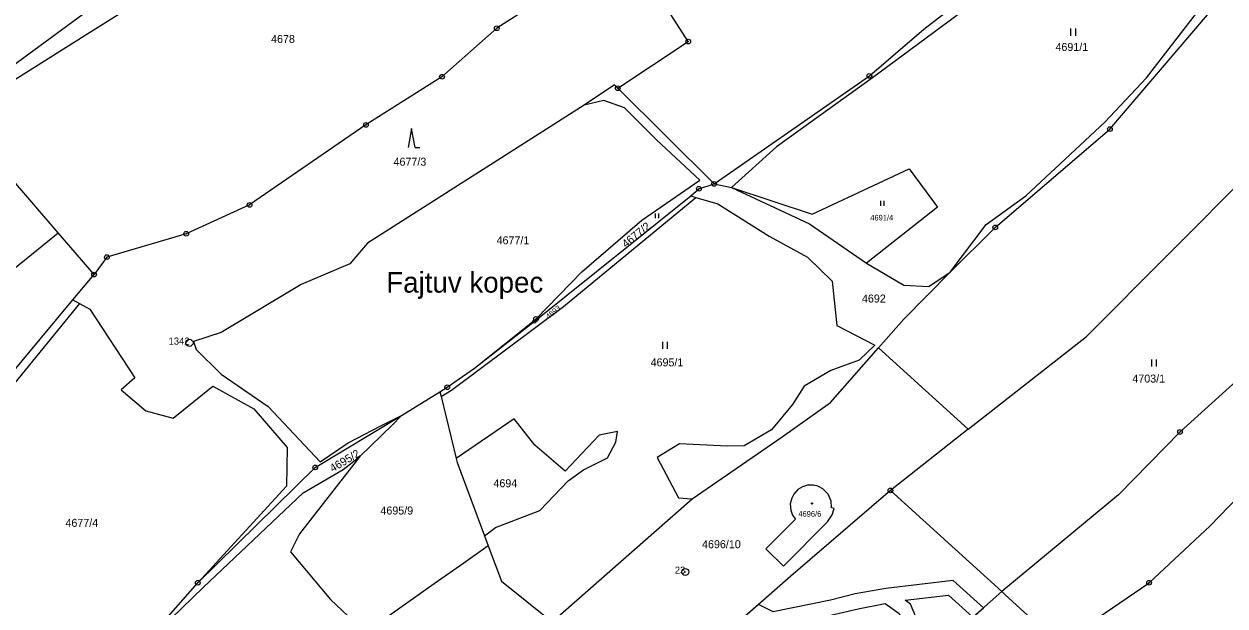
# Model space of a CAD drawing. Extents: x -644096 to -634268, y -1141430 to -1133463.
# Drawn here: x -638355.8 to -638100.7, y -1137830.5 to -1137706.7 of the extents above; entities that cross this region are included whole.
import ezdxf

# ---------------------------------------------------------------- set-up
doc = ezdxf.new("R2010")
doc.units = 0
for name, color, linetype in [('_CIVIL_CONSTRUCTION', 7, 'Continuous'), ('B_Hranice _3D', 7, 'Continuous'), ('M_Svah_Zarez', 7, 'Continuous'), ('spodek_zarez', 7, 'Continuous'), ('svrsek_osa_sjezdy', 7, 'Continuous'), ('svrsek_osa_terminal_VRT', 7, 'Continuous'), ('svrsek_osa_VRT', 7, 'Continuous'), ('svrsek_popisy_VRT', 7, 'Continuous'), ('terminal_VRT', 7, 'Continuous')]:
    doc.layers.add(name, color=color, linetype=linetype)

msp = doc.modelspace()

# ---------------------------------------------------------------- linework, layer by layer
at = {"layer": '_CIVIL_CONSTRUCTION'}
for centre, radius in [((-638255.35, -1137707.62), 0.5), ((-638255.35, -1137707.62), 0.0303), ((-638214.7, -1137710.47), 0.5), ((-638214.7, -1137710.47), 0.0303), ((-638176.2, -1137717.76), 0.5), ((-638267, -1137717.94), 0.5), ((-638267, -1137717.94), 0.0303), ((-638229.66, -1137720.4), 0.5), ((-638176.2, -1137717.76), 0.0303), ((-638229.66, -1137720.4), 0.0303), ((-638283.15, -1137728.19), 0.5), ((-638283.15, -1137728.19), 0.0303), ((-638125.11, -1137729.06), 0.5), ((-638125.11, -1137729.06), 0.0303), ((-638209.18, -1137740.72), 0.5), ((-638212.43, -1137741.77), 0.5), ((-638212.43, -1137741.77), 0.0303), ((-638209.18, -1137740.72), 0.0303), ((-638307.87, -1137745.19), 0.5), ((-638307.87, -1137745.19), 0.0303), ((-638149.46, -1137749.98), 0.5), ((-638149.46, -1137749.98), 0.0303), ((-638321.33, -1137751.34), 0.5), ((-638321.33, -1137751.34), 0.0303), ((-638338.19, -1137756.29), 0.5), ((-638338.19, -1137756.29), 0.0303), ((-638340.92, -1137760.02), 0.5), ((-638340.92, -1137760.02), 0.0303), ((-638247.39, -1137770.01), 0.335), ((-638247, -1137769.42), 0.5), ((-638247.39, -1137770.01), 0.0203), ((-638247, -1137769.42), 0.0303), ((-638320.64, -1137774.52), 0.75), ((-638320.64, -1137774.52), 0.03), ((-638265.87, -1137783.95), 0.5), ((-638265.87, -1137783.95), 0.0303), ((-638110.21, -1137793.48), 0.5), ((-638110.21, -1137793.48), 0.0303), ((-638293.92, -1137801.01), 0.5), ((-638293.92, -1137801.01), 0.0303), ((-638171.72, -1137805.91), 0.5), ((-638171.72, -1137805.91), 0.0303), ((-638215.32, -1137823.24), 0.75), ((-638215.32, -1137823.24), 0.03), ((-638318.88, -1137825.55), 0.5), ((-638318.88, -1137825.55), 0.0303), ((-638116.79, -1137825.53), 0.5), ((-638116.79, -1137825.53), 0.0303)]:
    msp.add_circle(centre, radius, dxfattribs=at)
at = {"layer": 'B_Hranice _3D'}
msp.add_lwpolyline([(-638202.62, -1137832.66), (-638197.4, -1137835.18), (-638196.31, -1137835.2), (-638178.57, -1137831.1), (-638172.82, -1137829.98), (-638169.91, -1137832.04), (-638168.13, -1137836.25), (-638167.21, -1137837.93), (-638163.85, -1137840.67), (-638162.89, -1137839.56), (-638165.43, -1137834.95), (-638167.47, -1137830.08), (-638168.63, -1137829.26), (-638159.42, -1137828.18), (-638154.24, -1137832.84), (-638151.97, -1137830.85), (-638158.42, -1137825.04), (-638172.73, -1137826.73), (-638179.19, -1137827.91), (-638184.46, -1137829.26), (-638196.61, -1137831.74), (-638199.76, -1137830.15)], close=True, dxfattribs=at)
at = {"layer": 'M_Svah_Zarez'}
msp.add_circle((-638188.39, -1137808.7), 0.123, dxfattribs=at)
at = {"layer": 'spodek_zarez'}
msp.add_circle((-638683.07, -1137056.85), 1378.08, dxfattribs=at)
at = {"layer": 'svrsek_osa_sjezdy'}
for p, q in [((-638133.38, -1137709.21), (-638133.38, -1137707.71)), ((-638132.38, -1137709.21), (-638132.38, -1137707.71)), ((-638273.47, -1137728.98), (-638274.22, -1137732.98)), ((-638272.72, -1137732.98), (-638273.47, -1137728.98)), ((-638272.72, -1137732.98), (-638271.72, -1137732.98)), ((-638173.75, -1137745.37), (-638173.75, -1137744.32)), ((-638173.05, -1137745.37), (-638173.05, -1137744.32)), ((-638221.63, -1137748.04), (-638221.63, -1137747.03)), ((-638220.96, -1137748.04), (-638220.96, -1137747.03)), ((-638220.1, -1137775.78), (-638220.1, -1137774.28)), ((-638219.1, -1137775.78), (-638219.1, -1137774.28)), ((-638116.21, -1137779.55), (-638116.21, -1137778.05)), ((-638115.21, -1137779.55), (-638115.21, -1137778.05))]:
    msp.add_line(p, q, dxfattribs=at)
at = {"layer": 'svrsek_osa_terminal_VRT'}
msp.add_arc((-642050.26, -1145189.6), 8802.25, 41.413152, 75.317049, dxfattribs=at)
at = {"layer": 'terminal_VRT'}
for p, q in [((-638209.18, -1137740.72), (-638229.66, -1137720.4)), ((-638209.18, -1137740.72), (-638205.47, -1137741.51)), ((-638214.15, -1137743.28), (-638213.04, -1137743.61)), ((-638360.23, -1137760.61), (-638348.56, -1137751.11)), ((-638340.92, -1137760.02), (-638348.56, -1137751.11)), ((-638345.4, -1137765.4), (-638340.92, -1137760.02)), ((-638345.4, -1137765.4), (-638344.04, -1137766.13)), ((-638174.25, -1137775.59), (-638155.19, -1137792.9)), ((-638275.62, -1137789.95), (-638267.43, -1137784.91)), ((-638267.43, -1137784.91), (-638267.18, -1137785.95)), ((-638267.18, -1137785.95), (-638263.98, -1137799.14)), ((-638155.19, -1137792.9), (-638171.72, -1137805.91)), ((-638171.72, -1137805.91), (-638148.05, -1137827.41)), ((-638243.61, -1137833.87), (-638213.83, -1137807.67)), ((-638257.94, -1137815.59), (-638257.17, -1137817.66)), ((-638350.74, -1137861.69), (-638318.88, -1137825.55)), ((-638148.05, -1137827.41), (-638159.06, -1137837.08))]:
    msp.add_line(p, q, dxfattribs=at)
for points in [[(-638088.41, -1137622.54), (-638102.09, -1137645.2), (-638104.54, -1137652.7), (-638113.16, -1137664.47), (-638113.76, -1137666.93), (-638123.54, -1137677.41), (-638133.71, -1137686.3), (-638138.36, -1137690.6), (-638175.52, -1137718.19), (-638195.94, -1137732.81), (-638205.47, -1137741.51)], [(-638159.06, -1137759.51), (-638149.46, -1137749.98), (-638125.11, -1137729.06), (-638099.01, -1137698.43), (-638084.78, -1137686.25), (-638052.21, -1137652.47), (-638051.94, -1137652.15)], [(-638159.06, -1137759.51), (-638151.4, -1137749.38), (-638143, -1137743.27), (-638126.16, -1137727.57), (-638117.35, -1137718.2), (-638101.86, -1137698.1), (-638101.49, -1137697.63), (-638084.83, -1137681.71), (-638062.75, -1137656.55)], [(-638368.43, -1137730.7), (-638365.8, -1137723.81), (-638358.53, -1137719.02), (-638341.68, -1137708.41), (-638324.01, -1137697.23), (-638302.63, -1137686.37), (-638278.79, -1137675.76), (-638281.53, -1137672.22), (-638307.96, -1137684.99), (-638323.42, -1137692.05), (-638338.46, -1137701.09), (-638363.16, -1137719.24), (-638372.48, -1137728.21)], [(-638229.66, -1137720.4), (-638214.7, -1137710.47), (-638227, -1137691.15)], [(-638209.18, -1137740.72), (-638176.2, -1137717.76), (-638164.66, -1137707.81), (-638162.45, -1137706.12), (-638154.05, -1137699.69), (-638142.97, -1137690.16)], [(-638249.35, -1137703.77), (-638255.35, -1137707.62), (-638267, -1137717.94), (-638283.15, -1137728.19), (-638307.87, -1137745.19), (-638321.33, -1137751.34), (-638338.19, -1137756.29), (-638340.92, -1137760.02)], [(-638229.66, -1137720.4), (-638230.38, -1137719.68), (-638236.8, -1137723.95)], [(-638236.8, -1137723.95), (-638282.8, -1137753.32), (-638286.6, -1137757.74), (-638296.94, -1137762.14), (-638313.9, -1137772.3), (-638319.78, -1137774.24), (-638319.21, -1137775.92), (-638313.88, -1137781.19), (-638303.95, -1137788.04), (-638292.88, -1137799.85), (-638286.96, -1137795.79), (-638280.02, -1137792.17), (-638275.62, -1137789.95)], [(-638260.08, -1137779.9), (-638247, -1137769.42), (-638237.26, -1137759.43), (-638224.56, -1137748.44), (-638212.25, -1137739.95), (-638221.42, -1137731.35), (-638228.2, -1137724.55), (-638232.59, -1137723.01), (-638236.8, -1137723.95)], [(-638348.56, -1137751.11), (-638359.27, -1137738.62), (-638360.39, -1137737.31), (-638363.43, -1137733.77)], [(-638205.47, -1137741.51), (-638188.34, -1137747.14), (-638167.74, -1137737.5), (-638161.75, -1137745.65), (-638176.82, -1137757.6)], [(-638155.19, -1137792.9), (-638130.11, -1137773.14), (-638094.81, -1137737.7), (-638070.31, -1137758.84), (-638083.26, -1137769.06), (-638110.21, -1137793.48), (-638123.3, -1137806.86), (-638148.05, -1137827.41)], [(-638214.15, -1137743.28), (-638212.43, -1137741.77), (-638209.18, -1137740.72)], [(-638205.47, -1137741.51), (-638188.89, -1137749.19), (-638176.82, -1137757.6)], [(-638267.18, -1137785.95), (-638264.96, -1137784.62), (-638241.16, -1137766.83), (-638213.04, -1137743.61)], [(-638260.08, -1137779.9), (-638247.39, -1137770.01), (-638214.15, -1137743.28)], [(-638213.04, -1137743.61), (-638208.42, -1137744.99), (-638197.5, -1137751.83), (-638189.32, -1137756.34), (-638184.11, -1137761.44), (-638183.11, -1137770.84), (-638175.04, -1137775.05), (-638178.4, -1137778.22), (-638184.36, -1137780.39), (-638190.03, -1137783.77), (-638192.51, -1137787.61), (-638197.01, -1137792.99), (-638202.79, -1137796.44), (-638206.42, -1137796.52), (-638216.51, -1137795.98), (-638221.26, -1137798.89), (-638216.74, -1137807.49), (-638213.83, -1137807.67)], [(-638176.82, -1137757.6), (-638168.86, -1137762.27), (-638163.59, -1137762.52), (-638159.06, -1137759.51)], [(-638174.25, -1137775.59), (-638168.87, -1137769.48), (-638159.06, -1137759.51)], [(-638394.19, -1137825.86), (-638387.51, -1137814.42), (-638375.76, -1137799.45), (-638363.17, -1137786.74), (-638345.4, -1137765.4)], [(-638344.04, -1137766.13), (-638374, -1137802.91), (-638384.42, -1137817.03), (-638388.93, -1137825.52), (-638387.92, -1137828.7), (-638362.69, -1137853.13), (-638350.74, -1137861.69)], [(-638344.04, -1137766.13), (-638341.79, -1137767.33), (-638332.22, -1137781.95), (-638335.14, -1137784.5), (-638329.91, -1137788.97), (-638324.13, -1137790.54), (-638315.66, -1137783.77), (-638306.95, -1137788.55), (-638299.89, -1137796.8), (-638300.04, -1137805), (-638318.88, -1137825.55)], [(-638213.83, -1137807.67), (-638194.72, -1137794.53), (-638184.48, -1137787.21), (-638174.25, -1137775.59)], [(-638267.43, -1137784.91), (-638265.87, -1137783.95), (-638260.08, -1137779.9)], [(-638135.2, -1137839.23), (-638130.81, -1137835.14), (-638116.79, -1137825.53), (-638103.8, -1137813.41), (-638075.82, -1137784.41), (-638070.41, -1137782.32)], [(-638318.88, -1137825.55), (-638293.92, -1137801.01), (-638275.62, -1137789.95)], [(-638284.47, -1137798.69), (-638277.52, -1137791.96), (-638275.62, -1137789.95)], [(-638257.94, -1137815.59), (-638255.65, -1137813.82), (-638246.19, -1137810.18), (-638240.22, -1137803.9), (-638236.92, -1137801.55), (-638231.86, -1137798.98), (-638230.06, -1137795.64), (-638229.68, -1137793.39), (-638233.61, -1137794.15), (-638240.81, -1137801.83), (-638247.31, -1137796.29), (-638251.69, -1137790.71), (-638263.98, -1137799.14)], [(-638324.61, -1137833.2), (-638317.67, -1137826.51), (-638296.5, -1137806.41), (-638287.99, -1137801.42), (-638284.47, -1137798.69)], [(-638284.47, -1137798.69), (-638297.25, -1137815.1), (-638299.16, -1137818.94), (-638290.71, -1137829.13), (-638283.28, -1137836.11)], [(-638263.98, -1137799.14), (-638263.77, -1137799.99), (-638257.94, -1137815.59)], [(-638171.72, -1137805.91), (-638192.92, -1137824.15), (-638223, -1137850.55)], [(-638192.68, -1137807.52), (-638193, -1137808.74), (-638192.92, -1137810.1), (-638192.55, -1137811.14), (-638191.93, -1137812.04), (-638198.17, -1137818.34), (-638194.43, -1137822.02), (-638185.11, -1137812.6), (-638184.13, -1137811.13), (-638183.68, -1137809.77), (-638184.22, -1137809.59), (-638184.32, -1137808.18), (-638184.97, -1137806.69), (-638186.06, -1137805.58), (-638187.19, -1137805), (-638188.08, -1137804.8), (-638189.35, -1137804.82), (-638190.43, -1137805.16), (-638191.39, -1137805.74), (-638192.23, -1137806.69), (-638192.68, -1137807.52)], [(-638257.17, -1137817.66), (-638262.38, -1137821.34), (-638268.69, -1137825.8), (-638283.28, -1137836.11)], [(-638257.17, -1137817.66), (-638254.36, -1137825.18), (-638243.61, -1137833.87)], [(-638148.05, -1137827.41), (-638147.4, -1137828.01), (-638135.2, -1137839.23)]]:
    msp.add_lwpolyline(points, dxfattribs=at)

# ---------------------------------------------------------------- texts
at = {"layer": '_CIVIL_CONSTRUCTION'}
for s, p in [('1342', (-638325.09, -1137774.9)), ('23', (-638217.54, -1137823.61))]:
    msp.add_text(s, height=1.5, dxfattribs=at).set_placement(p)
at = {"layer": 'svrsek_osa_VRT'}
for s, height, p in [('4678', 1.7, (-638303.31, -1137710.76)), ('4691/1', 1.7, (-638136.67, -1137712.46)), ('4677/3', 1.7, (-638277.29, -1137736.86)), ('4691/4', 1.19, (-638176.01, -1137748.5)), ('4677/1', 1.7, (-638255.4, -1137753.57)), ('4692', 1.7, (-638177.78, -1137765.95)), ('4695/1', 1.7, (-638222.68, -1137779.52)), ('4703/1', 1.7, (-638120.33, -1137782.97)), ('4694', 1.7, (-638256.07, -1137805.23)), ('4695/9', 1.7, (-638280.08, -1137811.03)), ('4696/6', 1.19, (-638191.29, -1137811.48)), ('4677/4', 1.7, (-638346.99, -1137813.65)), ('4696/10', 1.7, (-638211.75, -1137818.19))]:
    msp.add_text(s, height=height, dxfattribs=at).set_placement(p)
for s, height, rotation, p in [('4677/2', 1.7, 39, (-638227.93, -1137754.4)), ('4693', 1.14, 39, (-638244.39, -1137769.54)), ('4695/2', 1.7, 31, (-638290.21, -1137802.1))]:
    msp.add_text(s, height=height, rotation=rotation, dxfattribs=at).set_placement(p)
at = {"layer": 'svrsek_popisy_VRT'}
msp.add_text('Fajtuv kopec', height=4.4, dxfattribs=at).set_placement((-638278.84, -1137763.85))

doc.saveas('drawing.dxf')
